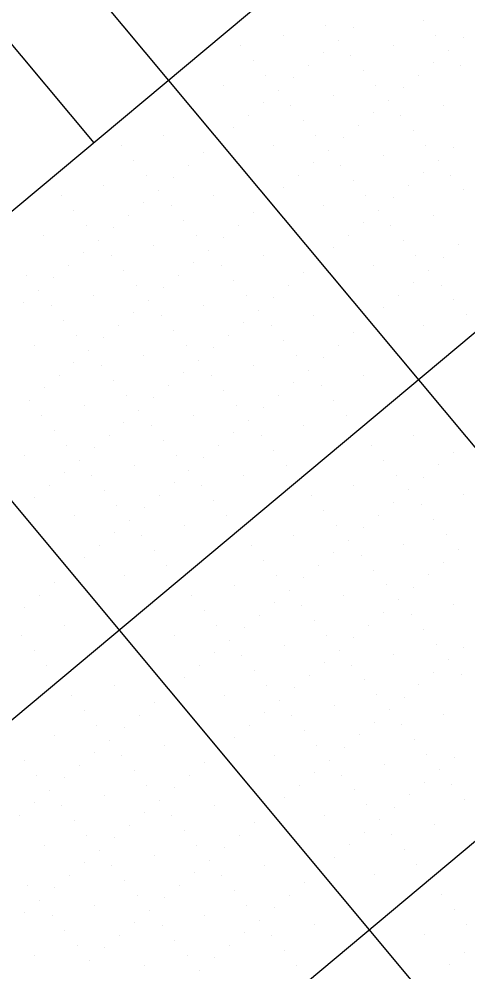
# Model space of a CAD drawing. Extents: x 2042995 to 2043795, y 305365 to 306249.
# Drawn here: x 2043171.68 to 2043194.69, y 305849.13 to 305897.94 of the extents above; entities that cross this region are included whole.
import ezdxf

# ---------------------------------------------------------------- set-up
doc = ezdxf.new("R2010")
doc.units = 0
for name, color, linetype in [('BR_BORDER LINES', 7, 'Continuous'), ('BR_CONCRETE', 7, 'Continuous'), ('BR_GRID DOTS', 7, 'Continuous'), ('BR_GRID LINES', 7, 'Continuous'), ('BR_TABLE LINES', 7, 'Continuous')]:
    doc.layers.add(name, color=color, linetype=linetype)

msp = doc.modelspace()

# ---------------------------------------------------------------- linework, layer by layer
at = {"layer": 'BR_BORDER LINES'}
msp.add_line((2043200.067, 305912.112), (2043117.942, 305843.522), dxfattribs=at)
at = {"layer": 'BR_CONCRETE'}
msp.add_spline([(2043139.109, 306017.548), (2043148.199, 306007.16), (2043160.233, 305993.368), (2043172.245, 305979.557), (2043184.234, 305965.727), (2043196.201, 305951.879), (2043208.145, 305938.012), (2043220.067, 305924.126), (2043231.966, 305910.221), (2043243.843, 305896.297), (2043255.698, 305882.355), (2043267.529, 305868.394), (2043279.339, 305854.414), (2043291.126, 305840.415), (2043302.89, 305826.398), (2043314.632, 305812.361), (2043326.352, 305798.306), (2043338.049, 305784.233), (2043349.724, 305770.14), (2043361.376, 305756.029), (2043373.005, 305741.899), (2043384.613, 305727.75), (2043396.197, 305713.582), (2043407.76, 305699.396), (2043419.299, 305685.191), (2043430.817, 305670.967), (2043442.311, 305656.724), (2043453.784, 305642.463), (2043465.234, 305628.182), (2043476.661, 305613.883), (2043488.066, 305599.566), (2043499.448, 305585.229), (2043510.808, 305570.874), (2043522.146, 305556.5), (2043533.461, 305542.107), (2043544.753, 305527.695), (2043547.219, 305524.543)], degree=3, dxfattribs=at)
at = {"layer": 'BR_GRID DOTS'}
for p, q in [((2043187.407, 305897.63), (2043187.407, 305897.63)), ((2043192.4, 305897.891), (2043192.4, 305897.891)), ((2043185.231, 305897.115), (2043185.231, 305897.115)), ((2043188.815, 305897.503), (2043188.815, 305897.503)), ((2043193.041, 305897.124), (2043193.041, 305897.124)), ((2043183.055, 305896.601), (2043183.055, 305896.601)), ((2043188.048, 305896.862), (2043188.048, 305896.862)), ((2043190.865, 305896.609), (2043190.865, 305896.609)), ((2043194.45, 305896.997), (2043194.45, 305896.997)), ((2043187.28, 305896.221), (2043187.28, 305896.221)), ((2043188.689, 305896.095), (2043188.689, 305896.095)), ((2043193.682, 305896.356), (2043193.682, 305896.356)), ((2043183.696, 305895.833), (2043183.696, 305895.833)), ((2043186.513, 305895.58), (2043186.513, 305895.58)), ((2043192.915, 305895.715), (2043192.915, 305895.715)), ((2043194.323, 305895.589), (2043194.323, 305895.589)), ((2043189.33, 305895.327), (2043189.33, 305895.327)), ((2043192.147, 305895.074), (2043192.147, 305895.074)), ((2043184.337, 305895.066), (2043184.337, 305895.066)), ((2043185.745, 305894.939), (2043185.745, 305894.939)), ((2043182.161, 305894.551), (2043182.161, 305894.551)), ((2043184.978, 305894.298), (2043184.978, 305894.298)), ((2043189.971, 305894.56), (2043189.971, 305894.56)), ((2043191.38, 305894.433), (2043191.38, 305894.433)), ((2043184.21, 305893.657), (2043184.21, 305893.657)), ((2043187.795, 305894.045), (2043187.795, 305894.045)), ((2043190.612, 305893.792), (2043190.612, 305893.792)), ((2043185.619, 305893.53), (2043185.619, 305893.53)), ((2043189.845, 305893.151), (2043189.845, 305893.151)), ((2043193.429, 305893.539), (2043193.429, 305893.539)), ((2043183.443, 305893.016), (2043183.443, 305893.016)), ((2043186.26, 305892.763), (2043186.26, 305892.763)), ((2043191.253, 305893.024), (2043191.253, 305893.024)), ((2043182.675, 305892.375), (2043182.675, 305892.375)), ((2043189.077, 305892.51), (2043189.077, 305892.51)), ((2043191.894, 305892.257), (2043191.894, 305892.257)), ((2043179.091, 305891.987), (2043179.091, 305891.987)), ((2043181.908, 305891.734), (2043181.908, 305891.734)), ((2043186.901, 305891.995), (2043186.901, 305891.995)), ((2043188.31, 305891.869), (2043188.31, 305891.869)), ((2043176.915, 305891.472), (2043176.915, 305891.472)), ((2043184.725, 305891.481), (2043184.725, 305891.481)), ((2043187.542, 305891.228), (2043187.542, 305891.228)), ((2043192.535, 305891.489), (2043192.535, 305891.489)), ((2043193.944, 305891.363), (2043193.944, 305891.363)), ((2043177.556, 305890.705), (2043177.556, 305890.705)), ((2043181.14, 305891.093), (2043181.14, 305891.093)), ((2043190.359, 305890.975), (2043190.359, 305890.975)), ((2043193.176, 305890.722), (2043193.176, 305890.722)), ((2043180.373, 305890.452), (2043180.373, 305890.452)), ((2043186.774, 305890.587), (2043186.774, 305890.587)), ((2043188.183, 305890.46), (2043188.183, 305890.46)), ((2043178.197, 305889.937), (2043178.197, 305889.937)), ((2043179.605, 305889.811), (2043179.605, 305889.811)), ((2043186.007, 305889.946), (2043186.007, 305889.946)), ((2043192.409, 305890.081), (2043192.409, 305890.081)), ((2043193.817, 305889.954), (2043193.817, 305889.954)), ((2043176.021, 305889.423), (2043176.021, 305889.423)), ((2043185.239, 305889.305), (2043185.239, 305889.305)), ((2043188.824, 305889.693), (2043188.824, 305889.693)), ((2043191.641, 305889.44), (2043191.641, 305889.44)), ((2043173.845, 305888.908), (2043173.845, 305888.908)), ((2043178.838, 305889.17), (2043178.838, 305889.17)), ((2043181.655, 305888.917), (2043181.655, 305888.917)), ((2043189.465, 305888.925), (2043189.465, 305888.925)), ((2043190.874, 305888.799), (2043190.874, 305888.799)), ((2043194.458, 305889.187), (2043194.458, 305889.187)), ((2043178.07, 305888.529), (2043178.07, 305888.529)), ((2043179.479, 305888.402), (2043179.479, 305888.402)), ((2043184.472, 305888.664), (2043184.472, 305888.664)), ((2043187.289, 305888.411), (2043187.289, 305888.411)), ((2043174.486, 305888.141), (2043174.486, 305888.141)), ((2043177.303, 305887.888), (2043177.303, 305887.888)), ((2043183.704, 305888.023), (2043183.704, 305888.023)), ((2043190.106, 305888.158), (2043190.106, 305888.158)), ((2043192.923, 305887.905), (2043192.923, 305887.905)), ((2043175.127, 305887.373), (2043175.127, 305887.373)), ((2043180.12, 305887.635), (2043180.12, 305887.635)), ((2043182.937, 305887.382), (2043182.937, 305887.382)), ((2043189.339, 305887.517), (2043189.339, 305887.517)), ((2043190.747, 305887.39), (2043190.747, 305887.39)), ((2043172.951, 305886.859), (2043172.951, 305886.859)), ((2043176.535, 305887.247), (2043176.535, 305887.247)), ((2043180.761, 305886.867), (2043180.761, 305886.867)), ((2043188.571, 305886.876), (2043188.571, 305886.876)), ((2043175.768, 305886.606), (2043175.768, 305886.606)), ((2043178.585, 305886.353), (2043178.585, 305886.353)), ((2043182.169, 305886.741), (2043182.169, 305886.741)), ((2043191.388, 305886.623), (2043191.388, 305886.623)), ((2043194.205, 305886.37), (2043194.205, 305886.37)), ((2043175, 305885.965), (2043175, 305885.965)), ((2043176.409, 305885.838), (2043176.409, 305885.838)), ((2043181.402, 305886.1), (2043181.402, 305886.1)), ((2043184.219, 305885.847), (2043184.219, 305885.847)), ((2043187.804, 305886.235), (2043187.804, 305886.235)), ((2043192.029, 305885.855), (2043192.029, 305885.855)), ((2043174.233, 305885.324), (2043174.233, 305885.324)), ((2043180.634, 305885.459), (2043180.634, 305885.459)), ((2043182.043, 305885.332), (2043182.043, 305885.332)), ((2043187.036, 305885.594), (2043187.036, 305885.594)), ((2043189.853, 305885.341), (2043189.853, 305885.341)), ((2043193.438, 305885.729), (2043193.438, 305885.729)), ((2043177.05, 305885.071), (2043177.05, 305885.071)), ((2043179.867, 305884.818), (2043179.867, 305884.818)), ((2043186.269, 305884.953), (2043186.269, 305884.953)), ((2043192.67, 305885.088), (2043192.67, 305885.088)), ((2043172.057, 305884.809), (2043172.057, 305884.809)), ((2043173.465, 305884.683), (2043173.465, 305884.683)), ((2043182.684, 305884.565), (2043182.684, 305884.565)), ((2043191.903, 305884.447), (2043191.903, 305884.447)), ((2043172.698, 305884.042), (2043172.698, 305884.042)), ((2043177.691, 305884.303), (2043177.691, 305884.303)), ((2043179.099, 305884.177), (2043179.099, 305884.177)), ((2043185.501, 305884.312), (2043185.501, 305884.312)), ((2043193.311, 305884.32), (2043193.311, 305884.32)), ((2043171.93, 305883.401), (2043171.93, 305883.401)), ((2043175.515, 305883.789), (2043175.515, 305883.789)), ((2043178.332, 305883.536), (2043178.332, 305883.536)), ((2043183.325, 305883.797), (2043183.325, 305883.797)), ((2043184.733, 305883.671), (2043184.733, 305883.671)), ((2043191.135, 305883.806), (2043191.135, 305883.806)), ((2043193.952, 305883.553), (2043193.952, 305883.553)), ((2043173.339, 305883.274), (2043173.339, 305883.274)), ((2043177.564, 305882.895), (2043177.564, 305882.895)), ((2043181.149, 305883.283), (2043181.149, 305883.283)), ((2043183.966, 305883.03), (2043183.966, 305883.03)), ((2043190.368, 305883.165), (2043190.368, 305883.165)), ((2043173.98, 305882.507), (2043173.98, 305882.507)), ((2043178.973, 305882.768), (2043178.973, 305882.768)), ((2043183.198, 305882.389), (2043183.198, 305882.389)), ((2043186.783, 305882.777), (2043186.783, 305882.777)), ((2043189.6, 305882.524), (2043189.6, 305882.524)), ((2043194.593, 305882.785), (2043194.593, 305882.785)), ((2043176.797, 305882.254), (2043176.797, 305882.254)), ((2043179.614, 305882.001), (2043179.614, 305882.001)), ((2043184.607, 305882.262), (2043184.607, 305882.262)), ((2043192.417, 305882.271), (2043192.417, 305882.271)), ((2043174.621, 305881.739), (2043174.621, 305881.739)), ((2043176.029, 305881.613), (2043176.029, 305881.613)), ((2043182.431, 305881.748), (2043182.431, 305881.748)), ((2043185.248, 305881.495), (2043185.248, 305881.495)), ((2043188.833, 305881.883), (2043188.833, 305881.883)), ((2043172.445, 305881.224), (2043172.445, 305881.224)), ((2043175.262, 305880.971), (2043175.262, 305880.971)), ((2043180.255, 305881.233), (2043180.255, 305881.233)), ((2043181.663, 305881.107), (2043181.663, 305881.107)), ((2043188.065, 305881.242), (2043188.065, 305881.242)), ((2043178.079, 305880.719), (2043178.079, 305880.719)), ((2043180.896, 305880.466), (2043180.896, 305880.466)), ((2043185.889, 305880.727), (2043185.889, 305880.727)), ((2043187.298, 305880.601), (2043187.298, 305880.601)), ((2043174.494, 305880.33), (2043174.494, 305880.33)), ((2043175.903, 305880.204), (2043175.903, 305880.204)), ((2043183.713, 305880.213), (2043183.713, 305880.213)), ((2043186.53, 305879.96), (2043186.53, 305879.96)), ((2043173.727, 305879.689), (2043173.727, 305879.689)), ((2043180.128, 305879.824), (2043180.128, 305879.824)), ((2043181.537, 305879.698), (2043181.537, 305879.698)), ((2043189.347, 305879.707), (2043189.347, 305879.707)), ((2043172.959, 305879.048), (2043172.959, 305879.048)), ((2043176.544, 305879.436), (2043176.544, 305879.436)), ((2043179.361, 305879.183), (2043179.361, 305879.183)), ((2043185.763, 305879.319), (2043185.763, 305879.319)), ((2043187.171, 305879.192), (2043187.171, 305879.192)), ((2043177.185, 305878.669), (2043177.185, 305878.669)), ((2043178.593, 305878.542), (2043178.593, 305878.542)), ((2043182.178, 305878.93), (2043182.178, 305878.93)), ((2043184.995, 305878.677), (2043184.995, 305878.677)), ((2043172.192, 305878.407), (2043172.192, 305878.407)), ((2043175.009, 305878.154), (2043175.009, 305878.154)), ((2043182.819, 305878.163), (2043182.819, 305878.163)), ((2043184.227, 305878.036), (2043184.227, 305878.036)), ((2043187.812, 305878.425), (2043187.812, 305878.425)), ((2043172.833, 305877.64), (2043172.833, 305877.64)), ((2043177.826, 305877.901), (2043177.826, 305877.901)), ((2043180.643, 305877.648), (2043180.643, 305877.648)), ((2043188.453, 305877.657), (2043188.453, 305877.657)), ((2043177.058, 305877.26), (2043177.058, 305877.26)), ((2043178.467, 305877.134), (2043178.467, 305877.134)), ((2043183.46, 305877.395), (2043183.46, 305877.395)), ((2043186.277, 305877.142), (2043186.277, 305877.142)), ((2043173.474, 305876.872), (2043173.474, 305876.872)), ((2043176.291, 305876.619), (2043176.291, 305876.619)), ((2043182.692, 305876.754), (2043182.692, 305876.754)), ((2043184.101, 305876.628), (2043184.101, 305876.628)), ((2043191.911, 305876.636), (2043191.911, 305876.636)), ((2043174.115, 305876.105), (2043174.115, 305876.105)), ((2043179.108, 305876.366), (2043179.108, 305876.366)), ((2043181.925, 305876.113), (2043181.925, 305876.113)), ((2043189.735, 305876.122), (2043189.735, 305876.122)), ((2043171.939, 305875.59), (2043171.939, 305875.59)), ((2043175.523, 305875.978), (2043175.523, 305875.978)), ((2043179.749, 305875.599), (2043179.749, 305875.599)), ((2043184.742, 305875.86), (2043184.742, 305875.86)), ((2043193.961, 305875.742), (2043193.961, 305875.742)), ((2043174.756, 305875.337), (2043174.756, 305875.337)), ((2043177.573, 305875.084), (2043177.573, 305875.084)), ((2043181.157, 305875.472), (2043181.157, 305875.472)), ((2043185.383, 305875.093), (2043185.383, 305875.093)), ((2043190.376, 305875.354), (2043190.376, 305875.354)), ((2043193.193, 305875.101), (2043193.193, 305875.101)), ((2043173.988, 305874.696), (2043173.988, 305874.696)), ((2043175.397, 305874.57), (2043175.397, 305874.57)), ((2043180.39, 305874.831), (2043180.39, 305874.831)), ((2043183.207, 305874.578), (2043183.207, 305874.578)), ((2043191.017, 305874.587), (2043191.017, 305874.587)), ((2043179.622, 305874.19), (2043179.622, 305874.19)), ((2043192.426, 305874.46), (2043192.426, 305874.46)), ((2043173.221, 305874.055), (2043173.221, 305874.055)), ((2043176.038, 305873.802), (2043176.038, 305873.802)), ((2043181.031, 305874.064), (2043181.031, 305874.064)), ((2043188.841, 305874.072), (2043188.841, 305874.072)), ((2043191.658, 305873.819), (2043191.658, 305873.819)), ((2043172.453, 305873.414), (2043172.453, 305873.414)), ((2043178.855, 305873.549), (2043178.855, 305873.549)), ((2043181.672, 305873.296), (2043181.672, 305873.296)), ((2043186.665, 305873.558), (2043186.665, 305873.558)), ((2043190.891, 305873.178), (2043190.891, 305873.178)), ((2043194.475, 305873.566), (2043194.475, 305873.566)), ((2043171.686, 305872.773), (2043171.686, 305872.773)), ((2043176.679, 305873.035), (2043176.679, 305873.035)), ((2043178.087, 305872.908), (2043178.087, 305872.908)), ((2043187.306, 305872.79), (2043187.306, 305872.79)), ((2043192.299, 305873.052), (2043192.299, 305873.052)), ((2043174.503, 305872.52), (2043174.503, 305872.52)), ((2043177.32, 305872.267), (2043177.32, 305872.267)), ((2043182.313, 305872.529), (2043182.313, 305872.529)), ((2043190.123, 305872.537), (2043190.123, 305872.537)), ((2043192.94, 305872.284), (2043192.94, 305872.284)), ((2043180.137, 305872.014), (2043180.137, 305872.014)), ((2043187.947, 305872.023), (2043187.947, 305872.023)), ((2043189.356, 305871.896), (2043189.356, 305871.896)), ((2043176.552, 305871.626), (2043176.552, 305871.626)), ((2043177.961, 305871.5), (2043177.961, 305871.5)), ((2043185.771, 305871.508), (2043185.771, 305871.508)), ((2043188.588, 305871.255), (2043188.588, 305871.255)), ((2043193.581, 305871.517), (2043193.581, 305871.517)), ((2043175.785, 305870.985), (2043175.785, 305870.985)), ((2043178.602, 305870.732), (2043178.602, 305870.732)), ((2043183.595, 305870.994), (2043183.595, 305870.994)), ((2043191.405, 305871.002), (2043191.405, 305871.002)), ((2043194.222, 305870.749), (2043194.222, 305870.749)), ((2043175.017, 305870.344), (2043175.017, 305870.344)), ((2043184.236, 305870.226), (2043184.236, 305870.226)), ((2043187.821, 305870.614), (2043187.821, 305870.614)), ((2043189.229, 305870.488), (2043189.229, 305870.488)), ((2043174.25, 305869.703), (2043174.25, 305869.703)), ((2043179.243, 305869.965), (2043179.243, 305869.965)), ((2043187.053, 305869.973), (2043187.053, 305869.973)), ((2043189.87, 305869.72), (2043189.87, 305869.72)), ((2043193.455, 305870.108), (2043193.455, 305870.108)), ((2043177.067, 305869.45), (2043177.067, 305869.45)), ((2043184.877, 305869.459), (2043184.877, 305869.459)), ((2043186.286, 305869.332), (2043186.286, 305869.332)), ((2043192.687, 305869.467), (2043192.687, 305869.467)), ((2043173.482, 305869.062), (2043173.482, 305869.062)), ((2043182.701, 305868.944), (2043182.701, 305868.944)), ((2043190.511, 305868.953), (2043190.511, 305868.953)), ((2043191.92, 305868.826), (2043191.92, 305868.826)), ((2043172.715, 305868.421), (2043172.715, 305868.421)), ((2043180.525, 305868.43), (2043180.525, 305868.43)), ((2043185.518, 305868.691), (2043185.518, 305868.691)), ((2043188.335, 305868.438), (2043188.335, 305868.438)), ((2043171.947, 305867.78), (2043171.947, 305867.78)), ((2043184.751, 305868.05), (2043184.751, 305868.05)), ((2043186.159, 305867.924), (2043186.159, 305867.924)), ((2043191.152, 305868.185), (2043191.152, 305868.185)), ((2043193.969, 305867.932), (2043193.969, 305867.932)), ((2043181.166, 305867.662), (2043181.166, 305867.662)), ((2043183.983, 305867.409), (2043183.983, 305867.409)), ((2043190.385, 305867.544), (2043190.385, 305867.544)), ((2043191.793, 305867.418), (2043191.793, 305867.418)), ((2043173.997, 305866.886), (2043173.997, 305866.886)), ((2043181.807, 305866.895), (2043181.807, 305866.895)), ((2043183.216, 305866.768), (2043183.216, 305866.768)), ((2043186.8, 305867.156), (2043186.8, 305867.156)), ((2043189.617, 305866.903), (2043189.617, 305866.903)), ((2043171.821, 305866.372), (2043171.821, 305866.372)), ((2043179.631, 305866.38), (2043179.631, 305866.38)), ((2043187.441, 305866.389), (2043187.441, 305866.389)), ((2043192.434, 305866.65), (2043192.434, 305866.65)), ((2043182.448, 305866.127), (2043182.448, 305866.127)), ((2043185.265, 305865.874), (2043185.265, 305865.874)), ((2043188.85, 305866.262), (2043188.85, 305866.262)), ((2043193.075, 305865.883), (2043193.075, 305865.883)), ((2043172.462, 305865.604), (2043172.462, 305865.604)), ((2043181.681, 305865.486), (2043181.681, 305865.486)), ((2043183.089, 305865.36), (2043183.089, 305865.36)), ((2043188.082, 305865.621), (2043188.082, 305865.621)), ((2043190.899, 305865.368), (2043190.899, 305865.368)), ((2043194.484, 305865.756), (2043194.484, 305865.756)), ((2043173.103, 305864.836), (2043173.103, 305864.836)), ((2043180.913, 305864.845), (2043180.913, 305864.845)), ((2043187.315, 305864.98), (2043187.315, 305864.98)), ((2043188.723, 305864.854), (2043188.723, 305864.854)), ((2043193.716, 305865.115), (2043193.716, 305865.115)), ((2043183.73, 305864.592), (2043183.73, 305864.592)), ((2043186.547, 305864.339), (2043186.547, 305864.339)), ((2043192.949, 305864.474), (2043192.949, 305864.474)), ((2043194.357, 305864.348), (2043194.357, 305864.348)), ((2043180.145, 305864.204), (2043180.145, 305864.204)), ((2043189.364, 305864.086), (2043189.364, 305864.086)), ((2043192.181, 305863.833), (2043192.181, 305863.833)), ((2043176.561, 305863.816), (2043176.561, 305863.816)), ((2043179.378, 305863.563), (2043179.378, 305863.563)), ((2043184.371, 305863.825), (2043184.371, 305863.825)), ((2043185.78, 305863.698), (2043185.78, 305863.698)), ((2043174.385, 305863.301), (2043174.385, 305863.301)), ((2043178.61, 305862.922), (2043178.61, 305862.922)), ((2043182.195, 305863.31), (2043182.195, 305863.31)), ((2043185.012, 305863.057), (2043185.012, 305863.057)), ((2043190.005, 305863.319), (2043190.005, 305863.319)), ((2043191.414, 305863.192), (2043191.414, 305863.192)), ((2043175.026, 305862.534), (2043175.026, 305862.534)), ((2043184.245, 305862.416), (2043184.245, 305862.416)), ((2043187.829, 305862.804), (2043187.829, 305862.804)), ((2043190.646, 305862.551), (2043190.646, 305862.551)), ((2043177.843, 305862.281), (2043177.843, 305862.281)), ((2043185.653, 305862.289), (2043185.653, 305862.289)), ((2043189.879, 305861.91), (2043189.879, 305861.91)), ((2043193.463, 305862.298), (2043193.463, 305862.298)), ((2043175.667, 305861.766), (2043175.667, 305861.766)), ((2043177.075, 305861.64), (2043177.075, 305861.64)), ((2043183.477, 305861.775), (2043183.477, 305861.775)), ((2043186.294, 305861.522), (2043186.294, 305861.522)), ((2043191.287, 305861.784), (2043191.287, 305861.784)), ((2043173.491, 305861.252), (2043173.491, 305861.252)), ((2043176.308, 305860.999), (2043176.308, 305860.999)), ((2043182.71, 305861.134), (2043182.71, 305861.134)), ((2043189.111, 305861.269), (2043189.111, 305861.269)), ((2043191.928, 305861.016), (2043191.928, 305861.016)), ((2043179.125, 305860.746), (2043179.125, 305860.746)), ((2043181.942, 305860.493), (2043181.942, 305860.493)), ((2043186.935, 305860.754), (2043186.935, 305860.754)), ((2043188.344, 305860.628), (2043188.344, 305860.628)), ((2043171.956, 305859.97), (2043171.956, 305859.97)), ((2043175.54, 305860.358), (2043175.54, 305860.358)), ((2043176.949, 305860.231), (2043176.949, 305860.231)), ((2043184.759, 305860.24), (2043184.759, 305860.24)), ((2043187.576, 305859.987), (2043187.576, 305859.987)), ((2043192.569, 305860.248), (2043192.569, 305860.248)), ((2043193.978, 305860.122), (2043193.978, 305860.122)), ((2043174.773, 305859.717), (2043174.773, 305859.717)), ((2043177.59, 305859.464), (2043177.59, 305859.464)), ((2043181.175, 305859.852), (2043181.175, 305859.852)), ((2043190.393, 305859.734), (2043190.393, 305859.734)), ((2043193.21, 305859.481), (2043193.21, 305859.481)), ((2043172.597, 305859.202), (2043172.597, 305859.202)), ((2043174.005, 305859.076), (2043174.005, 305859.076)), ((2043180.407, 305859.211), (2043180.407, 305859.211)), ((2043186.809, 305859.346), (2043186.809, 305859.346)), ((2043188.217, 305859.219), (2043188.217, 305859.219)), ((2043178.231, 305858.696), (2043178.231, 305858.696)), ((2043179.639, 305858.57), (2043179.639, 305858.57)), ((2043186.041, 305858.705), (2043186.041, 305858.705)), ((2043192.443, 305858.84), (2043192.443, 305858.84)), ((2043193.851, 305858.713), (2043193.851, 305858.713)), ((2043173.238, 305858.435), (2043173.238, 305858.435)), ((2043176.055, 305858.182), (2043176.055, 305858.182)), ((2043185.274, 305858.064), (2043185.274, 305858.064)), ((2043188.858, 305858.452), (2043188.858, 305858.452)), ((2043191.675, 305858.199), (2043191.675, 305858.199)), ((2043172.47, 305857.794), (2043172.47, 305857.794)), ((2043173.879, 305857.667), (2043173.879, 305857.667)), ((2043178.872, 305857.929), (2043178.872, 305857.929)), ((2043181.689, 305857.676), (2043181.689, 305857.676)), ((2043189.499, 305857.684), (2043189.499, 305857.684)), ((2043190.908, 305857.558), (2043190.908, 305857.558)), ((2043194.492, 305857.946), (2043194.492, 305857.946)), ((2043171.703, 305857.153), (2043171.703, 305857.153)), ((2043178.104, 305857.288), (2043178.104, 305857.288)), ((2043179.513, 305857.161), (2043179.513, 305857.161)), ((2043184.506, 305857.423), (2043184.506, 305857.423)), ((2043187.323, 305857.17), (2043187.323, 305857.17)), ((2043174.52, 305856.9), (2043174.52, 305856.9)), ((2043177.337, 305856.647), (2043177.337, 305856.647)), ((2043183.739, 305856.782), (2043183.739, 305856.782)), ((2043190.14, 305856.917), (2043190.14, 305856.917)), ((2043192.957, 305856.664), (2043192.957, 305856.664)), ((2043175.161, 305856.132), (2043175.161, 305856.132)), ((2043180.154, 305856.394), (2043180.154, 305856.394)), ((2043182.971, 305856.141), (2043182.971, 305856.141)), ((2043189.373, 305856.276), (2043189.373, 305856.276)), ((2043190.781, 305856.149), (2043190.781, 305856.149)), ((2043172.985, 305855.618), (2043172.985, 305855.618)), ((2043176.569, 305856.006), (2043176.569, 305856.006)), ((2043180.795, 305855.626), (2043180.795, 305855.626)), ((2043188.605, 305855.635), (2043188.605, 305855.635)), ((2043175.802, 305855.365), (2043175.802, 305855.365)), ((2043178.619, 305855.112), (2043178.619, 305855.112)), ((2043182.204, 305855.5), (2043182.204, 305855.5)), ((2043191.422, 305855.382), (2043191.422, 305855.382)), ((2043175.034, 305854.724), (2043175.034, 305854.724)), ((2043176.443, 305854.597), (2043176.443, 305854.597)), ((2043181.436, 305854.859), (2043181.436, 305854.859)), ((2043184.253, 305854.606), (2043184.253, 305854.606)), ((2043187.838, 305854.994), (2043187.838, 305854.994)), ((2043192.063, 305854.614), (2043192.063, 305854.614)), ((2043174.267, 305854.083), (2043174.267, 305854.083)), ((2043180.669, 305854.218), (2043180.669, 305854.218)), ((2043182.077, 305854.091), (2043182.077, 305854.091)), ((2043187.07, 305854.353), (2043187.07, 305854.353)), ((2043189.887, 305854.1), (2043189.887, 305854.1)), ((2043177.084, 305853.83), (2043177.084, 305853.83)), ((2043179.901, 305853.577), (2043179.901, 305853.577)), ((2043186.303, 305853.712), (2043186.303, 305853.712)), ((2043172.091, 305853.568), (2043172.091, 305853.568)), ((2043173.499, 305853.442), (2043173.499, 305853.442)), ((2043182.718, 305853.324), (2043182.718, 305853.324)), ((2043172.732, 305852.801), (2043172.732, 305852.801)), ((2043177.725, 305853.062), (2043177.725, 305853.062)), ((2043179.134, 305852.936), (2043179.134, 305852.936)), ((2043185.535, 305853.071), (2043185.535, 305853.071)), ((2043193.345, 305853.079), (2043193.345, 305853.079)), ((2043171.964, 305852.16), (2043171.964, 305852.16)), ((2043175.549, 305852.548), (2043175.549, 305852.548)), ((2043178.366, 305852.295), (2043178.366, 305852.295)), ((2043183.359, 305852.556), (2043183.359, 305852.556)), ((2043184.768, 305852.43), (2043184.768, 305852.43)), ((2043193.986, 305852.312), (2043193.986, 305852.312)), ((2043173.373, 305852.033), (2043173.373, 305852.033)), ((2043177.598, 305851.654), (2043177.598, 305851.654)), ((2043181.183, 305852.042), (2043181.183, 305852.042)), ((2043184, 305851.789), (2043184, 305851.789)), ((2043174.014, 305851.266), (2043174.014, 305851.266)), ((2043179.007, 305851.527), (2043179.007, 305851.527)), ((2043183.233, 305851.148), (2043183.233, 305851.148)), ((2043186.817, 305851.536), (2043186.817, 305851.536)), ((2043194.628, 305851.544), (2043194.628, 305851.544)), ((2043176.831, 305851.013), (2043176.831, 305851.013)), ((2043179.648, 305850.76), (2043179.648, 305850.76)), ((2043184.641, 305851.021), (2043184.641, 305851.021)), ((2043192.451, 305851.03), (2043192.451, 305851.03)), ((2043174.655, 305850.498), (2043174.655, 305850.498)), ((2043176.063, 305850.372), (2043176.063, 305850.372)), ((2043182.465, 305850.507), (2043182.465, 305850.507)), ((2043185.282, 305850.254), (2043185.282, 305850.254)), ((2043172.479, 305849.984), (2043172.479, 305849.984)), ((2043175.296, 305849.731), (2043175.296, 305849.731)), ((2043180.289, 305849.992), (2043180.289, 305849.992)), ((2043181.698, 305849.866), (2043181.698, 305849.866)), ((2043194.501, 305850.136), (2043194.501, 305850.136)), ((2043178.113, 305849.478), (2043178.113, 305849.478)), ((2043180.93, 305849.225), (2043180.93, 305849.225)), ((2043185.923, 305849.486), (2043185.923, 305849.486)), ((2043193.734, 305849.495), (2043193.734, 305849.495))]:
    msp.add_line(p, q, dxfattribs=at)
at = {"layer": 'BR_GRID LINES'}
for p, q in [((2043284.267, 305956.377), (2043130.763, 305828.172)), ((2043297.087, 305941.026), (2043143.583, 305812.821)), ((2043179.344, 305894.804), (2043523.36, 305482.903)), ((2043163.993, 305881.983), (2043508.01, 305470.082))]:
    msp.add_line(p, q, dxfattribs=at)
at = {"layer": 'BR_TABLE LINES'}
for p, q in [((2043115.882, 305970.788), (2043179.344, 305894.804)), ((2043112.045, 305967.583), (2043175.506, 305891.599))]:
    msp.add_line(p, q, dxfattribs=at)

doc.saveas('drawing.dxf')
